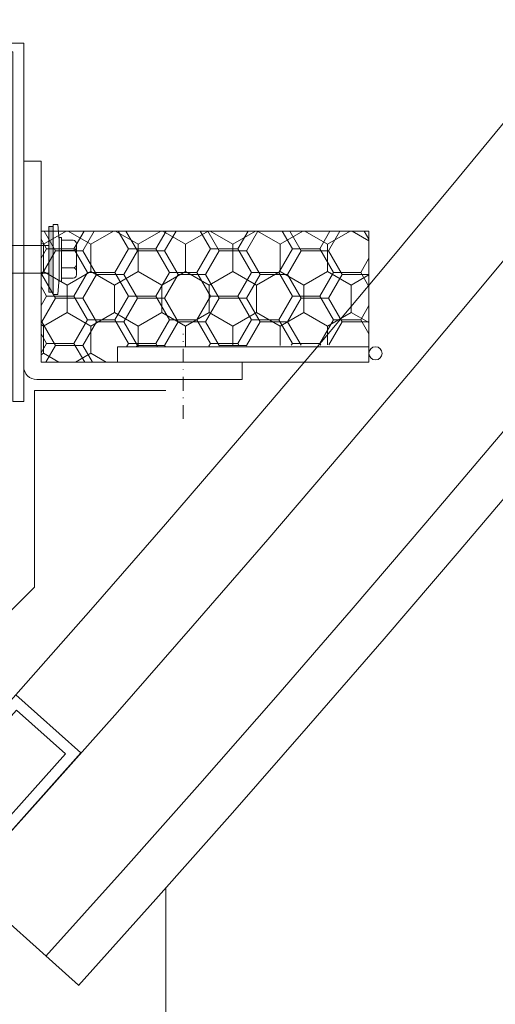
# Model space of a CAD drawing. Header units: millimetres. Extents: x -916886 to 3713765, y -2985421 to 1675785.
# Tile 57 of 656: x -42413 to -42305, y 69440 to 69665. Entities that reach past the tile are written whole.
import ezdxf

# ---------------------------------------------------------------- set-up
doc = ezdxf.new("R2010")
doc.units = ezdxf.units.MM
doc.linetypes.add('DASHDOT', pattern=[25.4, 12.7, -6.35, 0, -6.35])
for name, color, linetype, lineweight in [('A99_N_kce-pohl', 1, 'Continuous', 9), ('A99_N_kce-rez-sil', 6, 'Continuous', 18), ('A99_N_kce-rez-ten', 1, 'Continuous', 9), ('A99_N_kce-rez-ten @ 200 VP1', 1, 'Continuous', 9), ('A99_N_kce-rez-ten @ 200 VP10', 1, 'Continuous', 9), ('A99_N_kce-rez-ten @ 200 VP11', 1, 'Continuous', 9), ('A99_N_kce-rez-ten @ 200 VP12', 1, 'Continuous', 9), ('A99_N_kce-rez-ten @ 200 VP13', 1, 'Continuous', 9), ('A99_N_kce-rez-ten @ 200 VP14', 1, 'Continuous', 9), ('A99_N_kce-rez-ten @ 200 VP15', 1, 'Continuous', 9), ('A99_N_kce-rez-ten @ 200 VP16', 1, 'Continuous', 9), ('A99_N_kce-rez-ten @ 200 VP17', 1, 'Continuous', 9), ('A99_N_kce-rez-ten @ 200 VP18', 1, 'Continuous', 9), ('A99_N_kce-rez-ten @ 200 VP19', 1, 'Continuous', 9), ('A99_N_kce-rez-ten @ 200 VP2', 1, 'Continuous', 9), ('A99_N_kce-rez-ten @ 200 VP20', 1, 'Continuous', 9), ('A99_N_kce-rez-ten @ 200 VP21', 1, 'Continuous', 9), ('A99_N_kce-rez-ten @ 200 VP22', 1, 'Continuous', 9), ('A99_N_kce-rez-ten @ 200 VP23', 1, 'Continuous', 9), ('A99_N_kce-rez-ten @ 200 VP24', 1, 'Continuous', 9), ('A99_N_kce-rez-ten @ 200 VP25', 1, 'Continuous', 9), ('A99_N_kce-rez-ten @ 200 VP26', 1, 'Continuous', 9), ('A99_N_kce-rez-ten @ 200 VP27', 1, 'Continuous', 9), ('A99_N_kce-rez-ten @ 200 VP28', 1, 'Continuous', 9), ('A99_N_kce-rez-ten @ 200 VP29', 1, 'Continuous', 9), ('A99_N_kce-rez-ten @ 200 VP3', 1, 'Continuous', 9), ('A99_N_kce-rez-ten @ 200 VP30', 1, 'Continuous', 9), ('A99_N_kce-rez-ten @ 200 VP32', 1, 'Continuous', 9), ('A99_N_kce-rez-ten @ 200 VP33', 1, 'Continuous', 9), ('A99_N_kce-rez-ten @ 200 VP34', 1, 'Continuous', 9), ('A99_N_kce-rez-ten @ 200 VP35', 1, 'Continuous', 9), ('A99_N_kce-rez-ten @ 200 VP36', 1, 'Continuous', 9), ('A99_N_kce-rez-ten @ 200 VP37', 1, 'Continuous', 9), ('A99_N_kce-rez-ten @ 200 VP39', 1, 'Continuous', 9), ('A99_N_kce-rez-ten @ 200 VP4', 1, 'Continuous', 9), ('A99_N_kce-rez-ten @ 200 VP40', 1, 'Continuous', 9), ('A99_N_kce-rez-ten @ 200 VP41', 1, 'Continuous', 9), ('A99_N_kce-rez-ten @ 200 VP42', 1, 'Continuous', 9), ('A99_N_kce-rez-ten @ 200 VP43', 1, 'Continuous', 9), ('A99_N_kce-rez-ten @ 200 VP46', 1, 'Continuous', 9), ('A99_N_kce-rez-ten @ 200 VP47', 1, 'Continuous', 9), ('A99_N_kce-rez-ten @ 200 VP48', 1, 'Continuous', 9), ('A99_N_kce-rez-ten @ 200 VP49', 1, 'Continuous', 9), ('A99_N_kce-rez-ten @ 200 VP50', 1, 'Continuous', 9), ('A99_N_kce-rez-ten @ 200 VP51', 1, 'Continuous', 9), ('A99_N_kce-rez-ten @ 200 VP6', 1, 'Continuous', 9), ('A99_N_kce-rez-ten @ 200 VP7', 1, 'Continuous', 9), ('A99_N_kce-rez-ten @ 200 VP8', 1, 'Continuous', 9), ('A99_N_kce-rez-ten @ 200 VPModel', 1, 'Continuous', 9), ('A99_S_kce-rez-ten', 7, 'Continuous', 9)]:
    doc.layers.add(name, color=color, linetype=linetype, lineweight=lineweight)
pattern_1 = [(270, (162255.5, 1144363.5), (5.41265875, -9.375), [6.25, -12.5]), (30, (162255.5, 1144363.5), (5.412658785, 9.37499998), [6.25, -12.5]), (330, (162255.5, 1144363.5), (10.825317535, -2e-08), [-12.5, 6.25])]
pattern_2 = [(180, (1144363.5, -162255.5), (-9.375, -5.41265875), [6.25, -12.5]), (300, (1144363.5, -162255.5), (9.37499998, -5.412658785), [6.25, -12.5]), (240, (1144363.5, -162255.5), (-2e-08, -10.825317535), [-12.5, 6.25])]
pattern_3 = [(1e-14, (-1144363.5, 162255.5), (9.375, 5.41265875), [6.25, -12.5]), (120, (-1144363.5, 162255.5), (-9.37499998, 5.412658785), [6.25, -12.5]), (60, (-1144363.5, 162255.5), (2e-08, 10.825317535), [-12.5, 6.25])]

# ---------------------------------------------------------------- blocks, each defined once
blk = doc.blocks.new('*U5667')
at = {"layer": 'A99_N_kce-rez-ten @ 200 VP1', "linetype": 'Continuous', "lineweight": 0}
h = blk.add_hatch(dxfattribs=at)
h.set_pattern_fill('HONEY', scale=0.25, angle=180, style=2)
h.set_pattern_definition(pattern_1)
h.paths.add_polyline_path([(-42408.5, 69586.5), (-42408.5, 69616.5), (-42333.5, 69616.5), (-42333.5, 69590.5), (-42391, 69590), (-42391, 69586.5)])
at = {"layer": 'A99_N_kce-rez-ten @ 200 VP10', "linetype": 'Continuous', "lineweight": 0}
h = blk.add_hatch(dxfattribs=at)
h.set_pattern_fill('HONEY', scale=0.25, angle=180, style=2)
h.set_pattern_definition(pattern_1)
h.paths.add_polyline_path([(-42408.5, 69586.5), (-42408.5, 69616.5), (-42333.5, 69616.5), (-42333.5, 69590.5), (-42391, 69590), (-42391, 69586.5)])
at = {"layer": 'A99_N_kce-rez-ten @ 200 VP11', "linetype": 'Continuous', "lineweight": 0}
h = blk.add_hatch(dxfattribs=at)
h.set_pattern_fill('HONEY', scale=0.25, angle=180, style=2)
h.set_pattern_definition(pattern_1)
h.paths.add_polyline_path([(-42408.5, 69586.5), (-42408.5, 69616.5), (-42333.5, 69616.5), (-42333.5, 69590.5), (-42391, 69590), (-42391, 69586.5)])
at = {"layer": 'A99_N_kce-rez-ten @ 200 VP12', "linetype": 'Continuous', "lineweight": 0}
h = blk.add_hatch(dxfattribs=at)
h.set_pattern_fill('HONEY', scale=0.25, angle=180, style=2)
h.set_pattern_definition(pattern_1)
h.paths.add_polyline_path([(-42408.5, 69586.5), (-42408.5, 69616.5), (-42333.5, 69616.5), (-42333.5, 69590.5), (-42391, 69590), (-42391, 69586.5)])
at = {"layer": 'A99_N_kce-rez-ten @ 200 VP13', "linetype": 'Continuous', "lineweight": 0}
h = blk.add_hatch(dxfattribs=at)
h.set_pattern_fill('HONEY', scale=0.25, angle=180, style=2)
h.set_pattern_definition(pattern_2)
h.paths.add_polyline_path([(-42408.5, 69586.5), (-42408.5, 69616.5), (-42333.5, 69616.5), (-42333.5, 69590.5), (-42391, 69590), (-42391, 69586.5)])
at = {"layer": 'A99_N_kce-rez-ten @ 200 VP14', "linetype": 'Continuous', "lineweight": 0}
h = blk.add_hatch(dxfattribs=at)
h.set_pattern_fill('HONEY', scale=0.25, angle=180, style=2)
h.set_pattern_definition(pattern_1)
h.paths.add_polyline_path([(-42408.5, 69586.5), (-42408.5, 69616.5), (-42333.5, 69616.5), (-42333.5, 69590.5), (-42391, 69590), (-42391, 69586.5)])
at = {"layer": 'A99_N_kce-rez-ten @ 200 VP15', "linetype": 'Continuous', "lineweight": 0}
h = blk.add_hatch(dxfattribs=at)
h.set_pattern_fill('HONEY', scale=0.25, angle=180, style=2)
h.set_pattern_definition(pattern_1)
h.paths.add_polyline_path([(-42408.5, 69586.5), (-42408.5, 69616.5), (-42333.5, 69616.5), (-42333.5, 69590.5), (-42391, 69590), (-42391, 69586.5)])
at = {"layer": 'A99_N_kce-rez-ten @ 200 VP16', "linetype": 'Continuous', "lineweight": 0}
h = blk.add_hatch(dxfattribs=at)
h.set_pattern_fill('HONEY', scale=0.25, angle=180, style=2)
h.set_pattern_definition(pattern_2)
h.paths.add_polyline_path([(-42408.5, 69586.5), (-42408.5, 69616.5), (-42333.5, 69616.5), (-42333.5, 69590.5), (-42391, 69590), (-42391, 69586.5)])
at = {"layer": 'A99_N_kce-rez-ten @ 200 VP17', "linetype": 'Continuous', "lineweight": 0}
h = blk.add_hatch(dxfattribs=at)
h.set_pattern_fill('HONEY', scale=0.25, angle=180, style=2)
h.set_pattern_definition(pattern_1)
h.paths.add_polyline_path([(-42408.5, 69586.5), (-42408.5, 69616.5), (-42333.5, 69616.5), (-42333.5, 69590.5), (-42391, 69590), (-42391, 69586.5)])
at = {"layer": 'A99_N_kce-rez-ten @ 200 VP18', "linetype": 'Continuous', "lineweight": 0}
h = blk.add_hatch(dxfattribs=at)
h.set_pattern_fill('HONEY', scale=0.25, angle=180, style=2)
h.set_pattern_definition(pattern_3)
h.paths.add_polyline_path([(-42408.5, 69586.5), (-42408.5, 69616.5), (-42333.5, 69616.5), (-42333.5, 69590.5), (-42391, 69590), (-42391, 69586.5)])
at = {"layer": 'A99_N_kce-rez-ten @ 200 VP19', "linetype": 'Continuous', "lineweight": 0}
h = blk.add_hatch(dxfattribs=at)
h.set_pattern_fill('HONEY', scale=0.25, angle=180, style=2)
h.set_pattern_definition(pattern_2)
h.paths.add_polyline_path([(-42408.5, 69586.5), (-42408.5, 69616.5), (-42333.5, 69616.5), (-42333.5, 69590.5), (-42391, 69590), (-42391, 69586.5)])
at = {"layer": 'A99_N_kce-rez-ten @ 200 VP2', "linetype": 'Continuous', "lineweight": 0}
h = blk.add_hatch(dxfattribs=at)
h.set_pattern_fill('HONEY', scale=0.25, angle=180, style=2)
h.set_pattern_definition(pattern_1)
h.paths.add_polyline_path([(-42408.5, 69586.5), (-42408.5, 69616.5), (-42333.5, 69616.5), (-42333.5, 69590.5), (-42391, 69590), (-42391, 69586.5)])
at = {"layer": 'A99_N_kce-rez-ten @ 200 VP20', "linetype": 'Continuous', "lineweight": 0}
h = blk.add_hatch(dxfattribs=at)
h.set_pattern_fill('HONEY', scale=0.25, angle=180, style=2)
h.set_pattern_definition(pattern_1)
h.paths.add_polyline_path([(-42408.5, 69586.5), (-42408.5, 69616.5), (-42333.5, 69616.5), (-42333.5, 69590.5), (-42391, 69590), (-42391, 69586.5)])
at = {"layer": 'A99_N_kce-rez-ten @ 200 VP21', "linetype": 'Continuous', "lineweight": 0}
h = blk.add_hatch(dxfattribs=at)
h.set_pattern_fill('HONEY', scale=0.25, angle=180, style=2)
h.set_pattern_definition(pattern_1)
h.paths.add_polyline_path([(-42408.5, 69586.5), (-42408.5, 69616.5), (-42333.5, 69616.5), (-42333.5, 69590.5), (-42391, 69590), (-42391, 69586.5)])
at = {"layer": 'A99_N_kce-rez-ten @ 200 VP22', "linetype": 'Continuous', "lineweight": 0}
h = blk.add_hatch(dxfattribs=at)
h.set_pattern_fill('HONEY', scale=0.25, angle=180, style=2)
h.set_pattern_definition(pattern_3)
h.paths.add_polyline_path([(-42408.5, 69586.5), (-42408.5, 69616.5), (-42333.5, 69616.5), (-42333.5, 69590.5), (-42391, 69590), (-42391, 69586.5)])
at = {"layer": 'A99_N_kce-rez-ten @ 200 VP23', "linetype": 'Continuous', "lineweight": 0}
h = blk.add_hatch(dxfattribs=at)
h.set_pattern_fill('HONEY', scale=0.25, angle=180, style=2)
h.set_pattern_definition(pattern_2)
h.paths.add_polyline_path([(-42408.5, 69586.5), (-42408.5, 69616.5), (-42333.5, 69616.5), (-42333.5, 69590.5), (-42391, 69590), (-42391, 69586.5)])
at = {"layer": 'A99_N_kce-rez-ten @ 200 VP24', "linetype": 'Continuous', "lineweight": 0}
h = blk.add_hatch(dxfattribs=at)
h.set_pattern_fill('HONEY', scale=0.25, angle=180, style=2)
h.set_pattern_definition(pattern_1)
h.paths.add_polyline_path([(-42408.5, 69586.5), (-42408.5, 69616.5), (-42333.5, 69616.5), (-42333.5, 69590.5), (-42391, 69590), (-42391, 69586.5)])
at = {"layer": 'A99_N_kce-rez-ten @ 200 VP25', "linetype": 'Continuous', "lineweight": 0}
h = blk.add_hatch(dxfattribs=at)
h.set_pattern_fill('HONEY', scale=0.25, angle=180, style=2)
h.set_pattern_definition(pattern_1)
h.paths.add_polyline_path([(-42408.5, 69586.5), (-42408.5, 69616.5), (-42333.5, 69616.5), (-42333.5, 69590.5), (-42391, 69590), (-42391, 69586.5)])
at = {"layer": 'A99_N_kce-rez-ten @ 200 VP26', "linetype": 'Continuous', "lineweight": 0}
h = blk.add_hatch(dxfattribs=at)
h.set_pattern_fill('HONEY', scale=0.25, angle=180, style=2)
h.set_pattern_definition(pattern_1)
h.paths.add_polyline_path([(-42408.5, 69586.5), (-42408.5, 69616.5), (-42333.5, 69616.5), (-42333.5, 69590.5), (-42391, 69590), (-42391, 69586.5)])
at = {"layer": 'A99_N_kce-rez-ten @ 200 VP27', "linetype": 'Continuous', "lineweight": 0}
h = blk.add_hatch(dxfattribs=at)
h.set_pattern_fill('HONEY', scale=0.25, angle=180, style=2)
h.set_pattern_definition(pattern_3)
h.paths.add_polyline_path([(-42408.5, 69586.5), (-42408.5, 69616.5), (-42333.5, 69616.5), (-42333.5, 69590.5), (-42391, 69590), (-42391, 69586.5)])
at = {"layer": 'A99_N_kce-rez-ten @ 200 VP28', "linetype": 'Continuous', "lineweight": 0}
h = blk.add_hatch(dxfattribs=at)
h.set_pattern_fill('HONEY', scale=0.25, angle=180, style=2)
h.set_pattern_definition(pattern_1)
h.paths.add_polyline_path([(-42408.5, 69586.5), (-42408.5, 69616.5), (-42333.5, 69616.5), (-42333.5, 69590.5), (-42391, 69590), (-42391, 69586.5)])
at = {"layer": 'A99_N_kce-rez-ten @ 200 VP29', "linetype": 'Continuous', "lineweight": 0}
h = blk.add_hatch(dxfattribs=at)
h.set_pattern_fill('HONEY', scale=0.25, angle=180, style=2)
h.set_pattern_definition(pattern_1)
h.paths.add_polyline_path([(-42408.5, 69586.5), (-42408.5, 69616.5), (-42333.5, 69616.5), (-42333.5, 69590.5), (-42391, 69590), (-42391, 69586.5)])
at = {"layer": 'A99_N_kce-rez-ten @ 200 VP3', "linetype": 'Continuous', "lineweight": 0}
h = blk.add_hatch(dxfattribs=at)
h.set_pattern_fill('HONEY', scale=0.25, angle=180, style=2)
h.set_pattern_definition(pattern_1)
h.paths.add_polyline_path([(-42408.5, 69586.5), (-42408.5, 69616.5), (-42333.5, 69616.5), (-42333.5, 69590.5), (-42391, 69590), (-42391, 69586.5)])
at = {"layer": 'A99_N_kce-rez-ten @ 200 VP30', "linetype": 'Continuous', "lineweight": 0}
h = blk.add_hatch(dxfattribs=at)
h.set_pattern_fill('HONEY', scale=0.25, angle=180, style=2)
h.set_pattern_definition(pattern_1)
h.paths.add_polyline_path([(-42408.5, 69586.5), (-42408.5, 69616.5), (-42333.5, 69616.5), (-42333.5, 69590.5), (-42391, 69590), (-42391, 69586.5)])
at = {"layer": 'A99_N_kce-rez-ten @ 200 VP32', "linetype": 'Continuous', "lineweight": 0}
h = blk.add_hatch(dxfattribs=at)
h.set_pattern_fill('HONEY', scale=0.25, angle=180, style=2)
h.set_pattern_definition(pattern_1)
h.paths.add_polyline_path([(-42408.5, 69586.5), (-42408.5, 69616.5), (-42333.5, 69616.5), (-42333.5, 69590.5), (-42391, 69590), (-42391, 69586.5)])
at = {"layer": 'A99_N_kce-rez-ten @ 200 VP33', "linetype": 'Continuous', "lineweight": 0}
h = blk.add_hatch(dxfattribs=at)
h.set_pattern_fill('HONEY', scale=0.25, angle=180, style=2)
h.set_pattern_definition(pattern_1)
h.paths.add_polyline_path([(-42408.5, 69586.5), (-42408.5, 69616.5), (-42333.5, 69616.5), (-42333.5, 69590.5), (-42391, 69590), (-42391, 69586.5)])
at = {"layer": 'A99_N_kce-rez-ten @ 200 VP34', "linetype": 'Continuous', "lineweight": 0}
h = blk.add_hatch(dxfattribs=at)
h.set_pattern_fill('HONEY', scale=0.25, angle=180, style=2)
h.set_pattern_definition(pattern_1)
h.paths.add_polyline_path([(-42408.5, 69586.5), (-42408.5, 69616.5), (-42333.5, 69616.5), (-42333.5, 69590.5), (-42391, 69590), (-42391, 69586.5)])
at = {"layer": 'A99_N_kce-rez-ten @ 200 VP35', "linetype": 'Continuous', "lineweight": 0}
h = blk.add_hatch(dxfattribs=at)
h.set_pattern_fill('HONEY', scale=0.25, angle=180, style=2)
h.set_pattern_definition(pattern_1)
h.paths.add_polyline_path([(-42408.5, 69586.5), (-42408.5, 69616.5), (-42333.5, 69616.5), (-42333.5, 69590.5), (-42391, 69590), (-42391, 69586.5)])
at = {"layer": 'A99_N_kce-rez-ten @ 200 VP36', "linetype": 'Continuous', "lineweight": 0}
h = blk.add_hatch(dxfattribs=at)
h.set_pattern_fill('HONEY', scale=0.25, angle=180, style=2)
h.set_pattern_definition(pattern_1)
h.paths.add_polyline_path([(-42408.5, 69586.5), (-42408.5, 69616.5), (-42333.5, 69616.5), (-42333.5, 69590.5), (-42391, 69590), (-42391, 69586.5)])
at = {"layer": 'A99_N_kce-rez-ten @ 200 VP37', "linetype": 'Continuous', "lineweight": 0}
h = blk.add_hatch(dxfattribs=at)
h.set_pattern_fill('HONEY', scale=0.25, angle=180, style=2)
h.set_pattern_definition(pattern_1)
h.paths.add_polyline_path([(-42408.5, 69586.5), (-42408.5, 69616.5), (-42333.5, 69616.5), (-42333.5, 69590.5), (-42391, 69590), (-42391, 69586.5)])
at = {"layer": 'A99_N_kce-rez-ten @ 200 VP39', "linetype": 'Continuous', "lineweight": 0}
h = blk.add_hatch(dxfattribs=at)
h.set_pattern_fill('HONEY', scale=0.25, angle=180, style=2)
h.set_pattern_definition(pattern_1)
h.paths.add_polyline_path([(-42408.5, 69586.5), (-42408.5, 69616.5), (-42333.5, 69616.5), (-42333.5, 69590.5), (-42391, 69590), (-42391, 69586.5)])
at = {"layer": 'A99_N_kce-rez-ten @ 200 VP4', "linetype": 'Continuous', "lineweight": 0}
h = blk.add_hatch(dxfattribs=at)
h.set_pattern_fill('HONEY', scale=0.25, angle=180, style=2)
h.set_pattern_definition(pattern_1)
h.paths.add_polyline_path([(-42408.5, 69586.5), (-42408.5, 69616.5), (-42333.5, 69616.5), (-42333.5, 69590.5), (-42391, 69590), (-42391, 69586.5)])
at = {"layer": 'A99_N_kce-rez-ten @ 200 VP40', "linetype": 'Continuous', "lineweight": 0}
h = blk.add_hatch(dxfattribs=at)
h.set_pattern_fill('HONEY', scale=0.25, angle=180, style=2)
h.set_pattern_definition(pattern_1)
h.paths.add_polyline_path([(-42408.5, 69586.5), (-42408.5, 69616.5), (-42333.5, 69616.5), (-42333.5, 69590.5), (-42391, 69590), (-42391, 69586.5)])
at = {"layer": 'A99_N_kce-rez-ten @ 200 VP41', "linetype": 'Continuous', "lineweight": 0}
h = blk.add_hatch(dxfattribs=at)
h.set_pattern_fill('HONEY', scale=0.25, angle=180, style=2)
h.set_pattern_definition(pattern_1)
h.paths.add_polyline_path([(-42408.5, 69586.5), (-42408.5, 69616.5), (-42333.5, 69616.5), (-42333.5, 69590.5), (-42391, 69590), (-42391, 69586.5)])
at = {"layer": 'A99_N_kce-rez-ten @ 200 VP42', "linetype": 'Continuous', "lineweight": 0}
h = blk.add_hatch(dxfattribs=at)
h.set_pattern_fill('HONEY', scale=0.25, angle=180, style=2)
h.set_pattern_definition(pattern_1)
h.paths.add_polyline_path([(-42408.5, 69586.5), (-42408.5, 69616.5), (-42333.5, 69616.5), (-42333.5, 69590.5), (-42391, 69590), (-42391, 69586.5)])
at = {"layer": 'A99_N_kce-rez-ten @ 200 VP43', "linetype": 'Continuous', "lineweight": 0}
h = blk.add_hatch(dxfattribs=at)
h.set_pattern_fill('HONEY', scale=0.25, angle=180, style=2)
h.set_pattern_definition([(180, (1144363.5, -162255.5), (-9.375, -5.41265875), [6.25, -12.5]), (300, (1144363.5, -162255.5), (9.37499998, -5.412658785), [6.25, -12.5]), (240, (1144363.5, -162255.5), (-2e-08, -10.825317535), [-12.5, 6.25])])
h.paths.add_polyline_path([(-42408.5, 69586.5), (-42408.5, 69616.5), (-42333.5, 69616.5), (-42333.5, 69590.5), (-42391, 69590), (-42391, 69586.5)])
at = {"layer": 'A99_N_kce-rez-ten @ 200 VP46', "linetype": 'Continuous', "lineweight": 0}
h = blk.add_hatch(dxfattribs=at)
h.set_pattern_fill('HONEY', scale=0.25, angle=180, style=2)
h.set_pattern_definition(pattern_1)
h.paths.add_polyline_path([(-42408.5, 69586.5), (-42408.5, 69616.5), (-42333.5, 69616.5), (-42333.5, 69590.5), (-42391, 69590), (-42391, 69586.5)])
at = {"layer": 'A99_N_kce-rez-ten @ 200 VP47', "linetype": 'Continuous', "lineweight": 0}
h = blk.add_hatch(dxfattribs=at)
h.set_pattern_fill('HONEY', scale=0.25, angle=180, style=2)
h.set_pattern_definition(pattern_1)
h.paths.add_polyline_path([(-42408.5, 69586.5), (-42408.5, 69616.5), (-42333.5, 69616.5), (-42333.5, 69590.5), (-42391, 69590), (-42391, 69586.5)])
at = {"layer": 'A99_N_kce-rez-ten @ 200 VP48', "linetype": 'Continuous', "lineweight": 0}
h = blk.add_hatch(dxfattribs=at)
h.set_pattern_fill('HONEY', scale=0.25, angle=180, style=2)
h.set_pattern_definition(pattern_3)
h.paths.add_polyline_path([(-42408.5, 69586.5), (-42408.5, 69616.5), (-42333.5, 69616.5), (-42333.5, 69590.5), (-42391, 69590), (-42391, 69586.5)])
at = {"layer": 'A99_N_kce-rez-ten @ 200 VP49', "linetype": 'Continuous', "lineweight": 0}
h = blk.add_hatch(dxfattribs=at)
h.set_pattern_fill('HONEY', scale=0.25, angle=180, style=2)
h.set_pattern_definition(pattern_1)
h.paths.add_polyline_path([(-42408.5, 69586.5), (-42408.5, 69616.5), (-42333.5, 69616.5), (-42333.5, 69590.5), (-42391, 69590), (-42391, 69586.5)])
at = {"layer": 'A99_N_kce-rez-ten @ 200 VP50', "linetype": 'Continuous', "lineweight": 0}
h = blk.add_hatch(dxfattribs=at)
h.set_pattern_fill('HONEY', scale=0.25, angle=180, style=2)
h.set_pattern_definition(pattern_1)
h.paths.add_polyline_path([(-42408.5, 69586.5), (-42408.5, 69616.5), (-42333.5, 69616.5), (-42333.5, 69590.5), (-42391, 69590), (-42391, 69586.5)])
at = {"layer": 'A99_N_kce-rez-ten @ 200 VP51', "linetype": 'Continuous', "lineweight": 0}
h = blk.add_hatch(dxfattribs=at)
h.set_pattern_fill('HONEY', scale=0.25, angle=180, style=2)
h.set_pattern_definition(pattern_1)
h.paths.add_polyline_path([(-42408.5, 69586.5), (-42408.5, 69616.5), (-42333.5, 69616.5), (-42333.5, 69590.5), (-42391, 69590), (-42391, 69586.5)])
at = {"layer": 'A99_N_kce-rez-ten @ 200 VP6', "linetype": 'Continuous', "lineweight": 0}
h = blk.add_hatch(dxfattribs=at)
h.set_pattern_fill('HONEY', scale=0.25, angle=180, style=2)
h.set_pattern_definition(pattern_1)
h.paths.add_polyline_path([(-42408.5, 69586.5), (-42408.5, 69616.5), (-42333.5, 69616.5), (-42333.5, 69590.5), (-42391, 69590), (-42391, 69586.5)])
at = {"layer": 'A99_N_kce-rez-ten @ 200 VP7', "linetype": 'Continuous', "lineweight": 0}
h = blk.add_hatch(dxfattribs=at)
h.set_pattern_fill('HONEY', scale=0.25, angle=180, style=2)
h.set_pattern_definition(pattern_1)
h.paths.add_polyline_path([(-42408.5, 69586.5), (-42408.5, 69616.5), (-42333.5, 69616.5), (-42333.5, 69590.5), (-42391, 69590), (-42391, 69586.5)])
at = {"layer": 'A99_N_kce-rez-ten @ 200 VP8', "linetype": 'Continuous', "lineweight": 0}
h = blk.add_hatch(dxfattribs=at)
h.set_pattern_fill('HONEY', scale=0.25, angle=180, style=2)
h.set_pattern_definition(pattern_1)
h.paths.add_polyline_path([(-42408.5, 69586.5), (-42408.5, 69616.5), (-42333.5, 69616.5), (-42333.5, 69590.5), (-42391, 69590), (-42391, 69586.5)])
at = {"layer": 'A99_N_kce-rez-ten @ 200 VPModel', "linetype": 'Continuous', "lineweight": 0}
h = blk.add_hatch(dxfattribs=at)
h.set_pattern_fill('HONEY', scale=0.25, angle=180, style=2)
h.set_pattern_definition([(270, (162255.5, 1144363.5), (5.41265875, -9.375), [6.25, -12.5]), (30, (162255.5, 1144363.5), (5.412658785, 9.37499998), [6.25, -12.5]), (330, (162255.5, 1144363.5), (10.825317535, -2e-08), [-12.5, 6.25])])
h.paths.add_polyline_path([(-42408.5, 69586.5), (-42408.5, 69616.5), (-42333.5, 69616.5), (-42333.5, 69590.5), (-42391, 69590), (-42391, 69586.5)])

msp = doc.modelspace()

# ---------------------------------------------------------------- hatches: boundary and pattern name
at = {"layer": 'A99_N_kce-rez-ten', "lineweight": 0}
msp.add_hatch(color=7, dxfattribs=at).paths.add_polyline_path([(-42405.72, 69617.5), (-42405.72, 69602.5), (-42406.72, 69602.5), (-42406.72, 69617.5)])

# ---------------------------------------------------------------- linework, layer by layer
at = {"layer": 'A99_N_kce-pohl', "color": 7, "lineweight": 5}
msp.add_lwpolyline([(-42485, 69490), (-42515, 69490), (-42515, 69480), (-42470, 69475), (-42410, 69535), (-42410, 69580), (-42380, 69580)], dxfattribs=at)
at = {"layer": 'A99_N_kce-pohl', "color": 7, "linetype": 'Continuous'}
for points in [[(-42414.32, 69510.38), (-42440.97, 69480.55), (-42426.05, 69467.23), (-42399.41, 69497.06)], [(-42414.12, 69506.85), (-42437.44, 69480.75), (-42426.25, 69470.76), (-42402.94, 69496.86)]]:
    msp.add_lwpolyline(points, close=True, dxfattribs=at)
msp.add_lwpolyline([(-42426.05, 69467.23), (-42399.94, 69443.91)], dxfattribs=at)
at = {"layer": 'A99_N_kce-pohl', "color": 7, "linetype": 'Continuous', "lineweight": 5}
for radius, start, end in [(4410, 317.90791, 42.09209), (4355, 318.43076, 42.09549)]:
    msp.add_arc((-45672.5, 72400), radius, start, end, dxfattribs=at)
at = {"layer": 'A99_N_kce-rez-sil', "color": 7, "linetype": 'Continuous', "lineweight": 5}
for radius, start, end in [(4400, 317.90791, 42.09209), (4375, 317.90603, 42.09397)]:
    msp.add_arc((-45672.5, 72400), radius, start, end, dxfattribs=at)
at = {"layer": 'A99_N_kce-rez-ten', "color": 7, "lineweight": 0}
for p, q in [((-42406.72, 69602.5), (-42406.72, 69617.5)), ((-42406.72, 69617.5), (-42405.72, 69617.5)), ((-42405.72, 69618), (-42404.72, 69618)), ((-42405.72, 69602), (-42405.72, 69618)), ((-42405.72, 69618), (-42404.72, 69618)), ((-42405.72, 69617.5), (-42405.72, 69602.5)), ((-42404.35, 69614.37), (-42404.72, 69618)), ((-42404.35, 69615.04), (-42404.36, 69605.04)), ((-42404.35, 69614.37), (-42404.36, 69605.71)), ((-42404.35, 69615.04), (-42403.85, 69615.04)), ((-42403.85, 69615.04), (-42403.86, 69605.04)), ((-42403.56, 69614.37), (-42401.21, 69614.37)), ((-42445, 69613.15), (-42406.72, 69613.15)), ((-42403.56, 69612.01), (-42401.21, 69612.01)), ((-42403.49, 69612.01), (-42401.21, 69612.01)), ((-42400.42, 69613.58), (-42400.42, 69606.5)), ((-42403.56, 69608.07), (-42401.21, 69608.07)), ((-42445, 69606.85), (-42406.72, 69606.85)), ((-42404.72, 69602), (-42404.36, 69605.71)), ((-42404.36, 69605.04), (-42403.86, 69605.04)), ((-42403.56, 69605.71), (-42401.21, 69605.71)), ((-42405.72, 69602.5), (-42406.72, 69602.5)), ((-42406.72, 69602.5), (-42405.72, 69602.5)), ((-42405.72, 69602), (-42404.72, 69602)), ((-42405.72, 69602), (-42404.72, 69602))]:
    msp.add_line(p, q, dxfattribs=at)
at = {"layer": 'A99_N_kce-rez-ten', "color": 7, "linetype": 'Continuous', "lineweight": 0}
for points in [[(-42412.5, 69582.5), (-42412.5, 69577.5), (-42415, 69577.5), (-42415, 69657.5), (-42425, 69657.5), (-42425, 69659.5), (-42412.5, 69659.5), (-42412.5, 69582.5)], [(-42408.5, 69586.5), (-42408.5, 69616.5), (-42333.5, 69616.5), (-42333.5, 69586.5)], [(-42391, 69586.5), (-42391, 69590), (-42333.5, 69590), (-42333.5, 69586.5)]]:
    msp.add_lwpolyline(points, close=True, dxfattribs=at)
msp.add_lwpolyline([(-42362.5, 69582.5), (-42362.5, 69586.5), (-42408.5, 69586.5), (-42408.5, 69632.5), (-42412.5, 69632.5)], dxfattribs=at)
msp.add_lwpolyline([(-42412.5, 69631.01), (-42412.5, 69585.5, 0.414214), (-42409.5, 69582.5), (-42362.5, 69582.5)], format="xyb", dxfattribs=at)
at = {"layer": 'A99_N_kce-rez-ten', "color": 7, "linetype": 'DASHDOT', "lineweight": 0, "ltscale": 0.25}
msp.add_lwpolyline([(-42376, 69573.5), (-42376, 69593)], dxfattribs=at)
at = {"layer": 'A99_N_kce-rez-ten', "color": 7, "linetype": 'Continuous', "lineweight": 0}
msp.add_circle((-42332, 69588.5), 1.5, dxfattribs=at)
at = {"layer": 'A99_N_kce-rez-ten', "color": 7, "lineweight": 0}
for centre, start, end in [((-42401.21, 69613.58), 359.9967, 89.9967), ((-42401.21, 69612.8), 269.9967, 359.9967), ((-42401.21, 69611.22), 359.9967, 89.9967), ((-42401.21, 69608.86), 269.9967, 359.9967), ((-42401.21, 69607.29), 359.9967, 89.9967), ((-42401.21, 69606.5), 269.9967, 359.9967)]:
    msp.add_arc(centre, 0.787, start, end, dxfattribs=at)
for centre, start_param, end_param in [((-42403.56, 69615.16), 3.700141, 4.077737), ((-42403.56, 69612.8), 3.700141, 4.077737), ((-42403.56, 69611.22), 0.936145, 1.313741), ((-42403.56, 69608.87), 3.700141, 4.077737), ((-42403.56, 69607.28), 0.936145, 1.313741), ((-42403.56, 69604.92), 0.936145, 1.313741)]:
    msp.add_ellipse(centre, major_axis=(0.638, 0.47), ratio=1, start_param=start_param, end_param=end_param, dxfattribs=at)
at = {"layer": 'A99_S_kce-rez-ten', "color": 7, "lineweight": 0}
msp.add_lwpolyline([(-42380, 62750), (-42380, 69466.14)], dxfattribs=at)

# ---------------------------------------------------------------- block references
at = {"layer": 'A99_N_kce-rez-ten', "color": 4, "linetype": 'Continuous', "lineweight": 0}
msp.add_blockref('*U5667', (0, 0), dxfattribs=at)

doc.saveas('drawing.dxf')
